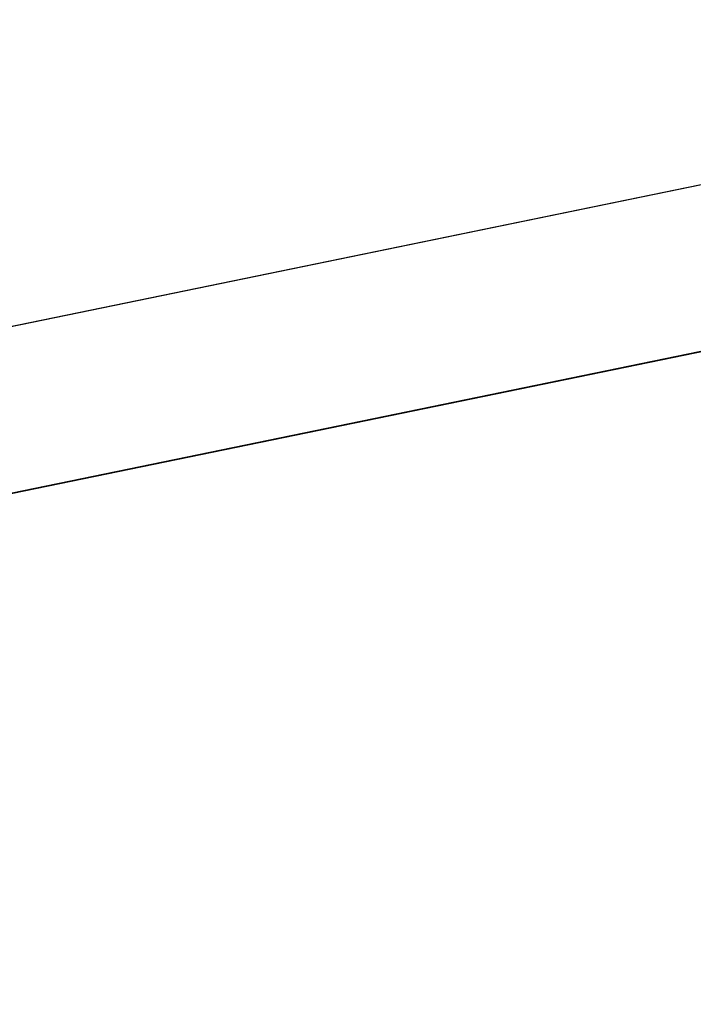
# Model space of a CAD drawing. Header units: millimetres. Extents: x 10 to 447, y 85 to 3287.
# Tile 319 of 548: x 347.77 to 349.83, y 3249.23 to 3252.24. Entities that reach past the tile are written whole.
import ezdxf

# ---------------------------------------------------------------- set-up
doc = ezdxf.new("R2010")
doc.units = ezdxf.units.MM
doc.header["$LTSCALE"] = 6.999206
for name, color, linetype in [('24', 7, 'CONTINUOUS'), ('26', 7, 'CONTINUOUS'), ('37', 7, 'CONTINUOUS'), ('43', 7, 'CONTINUOUS')]:
    doc.layers.add(name, color=color, linetype=linetype)

msp = doc.modelspace()

# ---------------------------------------------------------------- linework, layer by layer
at = {"layer": '24', "color": 67, "linetype": 'Continuous', "true_color": 0x697045}
for points in [[(341.2261, 3249.4522, -61.0979), (353.3964, 3251.9555, -61.1846), (341.2261, 3249.4522, -56.9792), (341.2261, 3249.4522, -61.0979)], [(341.2261, 3249.4522, -56.9792), (353.3964, 3251.9555, -61.1846), (353.091, 3251.8927, -59.9333), (341.2261, 3249.4522, -56.9792)], [(352.792, 3251.8312, -58.5317), (341.2261, 3249.4522, -56.9792), (353.091, 3251.8927, -59.9333), (352.792, 3251.8312, -58.5317)], [(352.5006, 3251.7713, -56.8989), (341.2261, 3249.4522, -56.9792), (352.792, 3251.8312, -58.5317), (352.5006, 3251.7713, -56.8989)]]:
    msp.add_3dface(points, dxfattribs=at)
at = {"layer": '26', "color": 67, "linetype": 'Continuous', "true_color": 0x697045}
for points in [[(349.888, 3268.0615, -38.2614), (349.5214, 3267.9861, -39.8485), (354.2354, 3249.3609, -39.0707), (349.888, 3268.0615, -38.2614)], [(349.5214, 3267.9861, -39.8485), (349.2105, 3267.9221, -41.448), (353.8931, 3249.2905, -40.6579), (349.5214, 3267.9861, -39.8485)], [(354.2354, 3249.3609, -39.0707), (349.5214, 3267.9861, -39.8485), (353.8931, 3249.2905, -40.6579), (354.2354, 3249.3609, -39.0707)], [(349.2105, 3267.9221, -41.448), (350.8009, 3260.4816, -42.7175), (353.6073, 3249.2317, -42.2567), (349.2105, 3267.9221, -41.448)], [(353.8931, 3249.2905, -40.6579), (349.2105, 3267.9221, -41.448), (353.6073, 3249.2317, -42.2567), (353.8931, 3249.2905, -40.6579)]]:
    msp.add_3dface(points, dxfattribs=at)
at = {"layer": '37', "color": 67, "linetype": 'Continuous', "true_color": 0x697045}
for points in [[(341.122, 3249.9412, -61.5979), (342.1978, 3256.9515, -61.6151), (349.7407, 3268.049, -61.6823), (341.122, 3249.9412, -61.5979)], [(351.5843, 3260.4907, -61.6843), (341.122, 3249.9412, -61.5979), (349.7407, 3268.049, -61.6823), (351.5843, 3260.4907, -61.6843)], [(353.5348, 3252.4944, -61.6863), (341.122, 3249.9412, -61.5979), (351.5843, 3260.4907, -61.6843), (353.5348, 3252.4944, -61.6863)]]:
    msp.add_3dface(points, dxfattribs=at)
at = {"layer": '43', "color": 67, "linetype": 'Continuous', "true_color": 0x697045}
msp.add_3dface([(352.4443, 3252.2701, -56.3985), (340.5171, 3253.372, -56.4785), (341.122, 3249.9412, -56.4792), (352.4443, 3252.2701, -56.3985)], dxfattribs=at)

doc.saveas('drawing.dxf')
